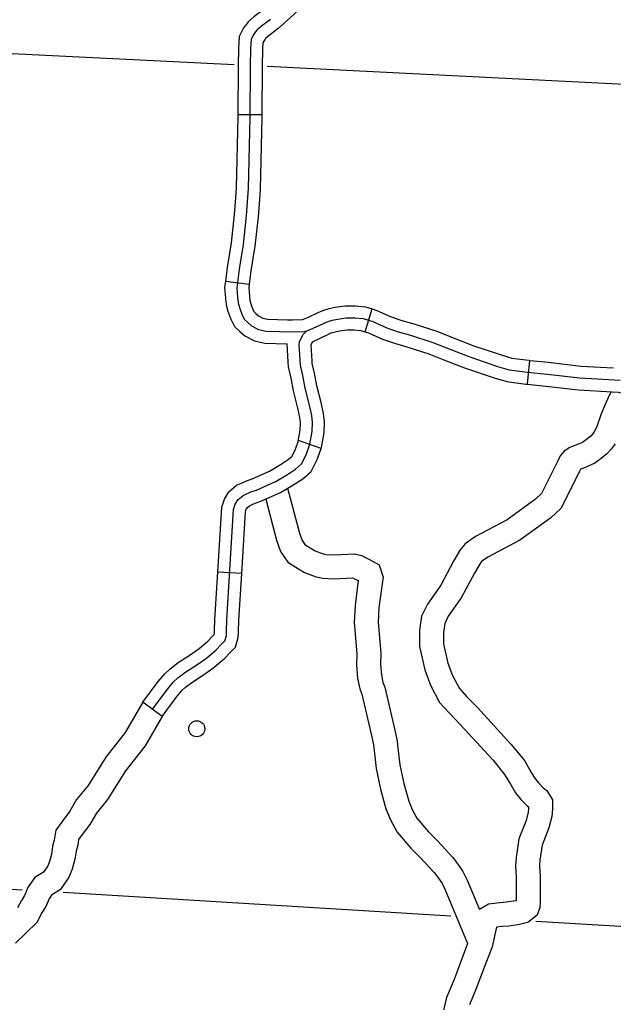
# Model space of a CAD drawing. Extents: x 653372 to 905732, y 627442 to 787275.
# Drawn here: x 882393 to 886092, y 665272 to 671391 of the extents above; entities that cross this region are included whole.
import ezdxf

# ---------------------------------------------------------------- set-up
doc = ezdxf.new("R2010")
doc.units = 0
for name, color, linetype in [('Level 4', 7, 'Continuous'), ('Level 45', 7, 'Continuous'), ('Level 46', 7, 'Continuous'), ('Level 5', 7, 'Continuous'), ('Level 56', 7, 'Continuous')]:
    doc.layers.add(name, color=color, linetype=linetype)

msp = doc.modelspace()

# ---------------------------------------------------------------- linework, layer by layer
at = {"layer": 'Level 4'}
for points in [[(879515.5, 671320.7), (880885.6, 671252.7), (881167.5, 671238.6), (883728.9, 671110.8)], [(883934.1, 671100.5), (886121.7, 670991.3), (886453.5, 670975.2), (886689.3, 670963.7)]]:
    msp.add_lwpolyline(points, dxfattribs=at)
at = {"layer": 'Level 45'}
for p, q in [((883752.4, 670801.2), (883901.8, 670800.4)), ((883675.1, 669763.3), (883823.2, 669744)), ((884545.1, 669447), (884589.3, 669589.6)), ((885556.8, 669120.2), (885571.7, 669268.8)), ((884271, 668721), (884130, 668770.1)), ((883776, 667941.8), (883627, 667951.1)), ((883279.9, 667051.8), (883160.3, 667141.3))]:
    msp.add_line(p, q, dxfattribs=at)
for points in [[(884046.1, 671741.8), (884045.6, 671687.7), (884042.7, 671655.4), (884036.8, 671623.6), (884028.6, 671582.8), (884018.6, 671555.5), (884013.4, 671546.8), (883997.9, 671531.8), (883908, 671450.1), (883852.4, 671407.6), (883817.3, 671376.2), (883807.8, 671364.7)], [(884195.5, 671740.5), (884194.9, 671680.3), (884190.9, 671635.1), (884183.5, 671595.2), (884172.8, 671542.2), (884154, 671490.8), (884131.3, 671453), (884100, 671422.8), (884003.7, 671335.3), (883947.7, 671292.5), (883925.4, 671272.5), (883923.1, 671269.7)], [(883955.8, 671392.7), (883900.1, 671350.1), (883871.4, 671324.4), (883850, 671298.4), (883834.3, 671266.4), (883831.1, 671210.5), (883828.9, 671102.9), (883827, 670782.1), (883816.5, 670339.6), (883804.3, 670170.3), (883784.4, 669991), (883760, 669837.3), (883744.9, 669721.3), (883750.6, 669662.1), (883753.3, 669628.1), (883761.9, 669598.2), (883776.3, 669556.2), (883792.3, 669525.3), (883813.6, 669504.7), (883838.1, 669484.9), (883881.8, 669460.8), (883928.7, 669450.6), (884094, 669446.6), (884164, 669449.7), (884181.8, 669453.6), (884222.1, 669468.7), (884285.6, 669499.3), (884308, 669509.7), (884339.2, 669519.1), (884372.5, 669526.3), (884427.7, 669535), (884481.1, 669534.9), (884532.5, 669529), (884592.2, 669510.6), (884681, 669471.2), (884751, 669447), (884827, 669425.7), (884967.2, 669380.3), (885190.5, 669292.3), (885371, 669231.6), (885443.7, 669210.3), (885556.1, 669195.4), (885680.1, 669182.9), (885882, 669159.4), (886134.2, 669145.3)], [(883807.8, 671364.7), (883786.8, 671339.2), (883760.6, 671285.7), (883756.5, 671213.4), (883754.2, 671103.9), (883752.4, 670801.2)], [(883923.1, 671269.7), (883913.2, 671257.7), (883908, 671247.2), (883905.8, 671207.6), (883903.6, 671101.9), (883901.8, 670800.4)], [(883752.4, 670801.2), (883752.3, 670783.2), (883741.9, 670343.1), (883737.4, 670280.8)], [(883901.8, 670800.4), (883901.7, 670781), (883891.1, 670336), (883886.3, 670270)], [(883737.4, 670280.8), (883729.9, 670177.1), (883710.3, 670001), (883686.1, 669848), (883675.1, 669763.3)], [(883886.3, 670270), (883878.6, 670163.5), (883858.4, 669981.1), (883834, 669826.6), (883823.2, 669744)], [(883675.1, 669763.3), (883669.8, 669722.5), (883676.2, 669655.6), (883679.4, 669614.7), (883690.6, 669575.8), (883707.5, 669526.7), (883731.7, 669480), (883764.1, 669448.8), (883796.2, 669422.7), (883855.3, 669390.1), (883919.8, 669376.1), (884060, 669372.7)], [(883823.2, 669744), (883820.1, 669720), (883825, 669668.6), (883827.1, 669641.5), (883833.1, 669620.6), (883845.1, 669585.7), (883853, 669570.5), (883863.2, 669560.7), (883880, 669547.1), (883908.3, 669531.4), (883937.6, 669525.1), (884060.6, 669522.1)], [(884060.6, 669522.1), (884093.2, 669521.3), (884154.3, 669524), (884160.6, 669525.4), (884192.7, 669537.4), (884253.6, 669566.8), (884281.3, 669579.7), (884320.5, 669591.5), (884358.9, 669599.7), (884421.8, 669609.7), (884485.4, 669609.6), (884547.9, 669602.4), (884589.3, 669589.6)], [(884589.3, 669589.6), (884618.5, 669580.6), (884708.3, 669540.7), (884773.3, 669518.3), (884848.6, 669497.2), (884992.4, 669450.7), (885089.6, 669412.3)], [(883982.3, 668513), (883984, 668513.8), (884061.9, 668559.4), (884111.8, 668592), (884149.5, 668624.6), (884178.1, 668681), (884200.8, 668746.4), (884215.7, 668825.9), (884217.4, 668882.6), (884213, 668925.5), (884197.8, 668989.4), (884172.3, 669095.7), (884156.9, 669174.3), (884141.8, 669240.2), (884135.1, 669366.5), (884136.4, 669385.6), (884146.6, 669407.4), (884159.1, 669429.9), (884181.8, 669453.6)], [(884218, 669383.8), (884317.5, 669431.8), (884334.6, 669439.7), (884357.8, 669446.7), (884386.2, 669452.8), (884433.5, 669460.3), (884476.8, 669460.3), (884517.1, 669455.6), (884545.1, 669447)], [(884545.1, 669447), (884566, 669440.5), (884653.6, 669401.6), (884728.7, 669375.7), (884805.4, 669354.2), (884942, 669310), (885034.7, 669273.4)], [(884215.3, 669265.5), (884209.9, 669366), (884210, 669366.7), (884218, 669383.8)], [(885089.6, 669412.3), (885216.1, 669362.4), (885393.4, 669302.9), (885459.2, 669283.6), (885564.8, 669269.5), (885571.7, 669268.8)], [(884066.1, 669257.6), (884060, 669372.7)], [(884271.1, 668721.1), (884273.2, 668727.2), (884290.2, 668817.8), (884292.2, 668885.4), (884286.8, 668938), (884270.4, 669006.7), (884245.3, 669111.6), (884229.9, 669189.8), (884216, 669250.6), (884215.3, 669265.5)], [(885034.7, 669273.4), (885164.8, 669222.1), (885348.7, 669160.3), (885428.2, 669137.1), (885547.5, 669121.2), (885556.8, 669120.2)], [(885571.7, 669268.8), (885688.2, 669257.1), (885888.4, 669233.8), (886091.9, 669222.5)], [(884128.4, 668765.7), (884141.3, 668833.9), (884142.6, 668879.9), (884139.2, 668912.9), (884125.2, 668972.1), (884099.3, 669079.8), (884083.8, 669158.8), (884067.6, 669229.9), (884066.1, 669257.6)], [(885556.8, 669120.2), (885672.1, 669108.7), (885875.6, 669085), (886083.5, 669073.4)], [(886083.5, 669073.4), (886123.6, 669071.1), (886202.4, 669052.9), (886271.4, 669026.2), (886335.1, 669009.8), (886356.3, 669001.1), (886404.1, 668964.8), (886443.8, 668922.8), (886482.9, 668874.7)], [(883774.5, 668505.3), (883806, 668519.6), (883841.6, 668531.4), (883949.7, 668580.2), (884022.6, 668622.9), (884066.7, 668651.8), (884089.5, 668671.5), (884109.2, 668710.3), (884130, 668770.1)], [(883836.3, 668369.3), (883860.6, 668380.4), (883895.9, 668392.1), (884013, 668444.9), (884018.4, 668447.3), (884101.3, 668495.9), (884156.8, 668532.3), (884209.4, 668577.7), (884247, 668651.7), (884271, 668721)], [(883220.1, 667096.5), (883315.2, 667223.6), (883351.6, 667266.9), (883377.8, 667291.7), (883422.4, 667325.5), (883490.6, 667369.3), (883556.8, 667415.3), (883616.8, 667466.8), (883648.6, 667499.9), (883670.5, 667522.7), (883680.5, 667556.4), (883682.4, 667584.1), (883683.3, 667653.2), (883725.9, 668340.5), (883736.4, 668373), (883754.3, 668402.3), (883784.8, 668428), (883833.3, 668450), (883868.7, 668461.8), (883982.3, 668513)], [(883627, 667951.1), (883652, 668354.5), (883668.1, 668404.3), (883696.9, 668451.5), (883744.6, 668491.7), (883774.5, 668505.3)], [(883776, 667941.8), (883799.9, 668326.4), (883804.8, 668341.6), (883811.7, 668353), (883825.1, 668364.3), (883836.3, 668369.3)], [(883551.2, 667508.9), (883565.4, 667521.1), (883594.7, 667551.6), (883604.1, 667561.4), (883606.6, 667569.7), (883607.7, 667587.1), (883608.7, 667656), (883627, 667951.1)], [(883648.5, 667395.6), (883668.2, 667412.5), (883702.4, 667448.2), (883736.9, 667484), (883754.5, 667543.2), (883757, 667581), (883757.9, 667650.4), (883776, 667941.8)], [(883160.3, 667141.3), (883256.7, 667270), (883297.1, 667318.2), (883329.4, 667348.7), (883379.6, 667386.8), (883449.1, 667431.4), (883511.1, 667474.4), (883551.2, 667508.9)], [(883279.9, 667051.8), (883373.8, 667177.2), (883406, 667215.6), (883426.1, 667234.6), (883465.2, 667264.2), (883532.1, 667307.2), (883602.6, 667356.1), (883648.5, 667395.6)]]:
    msp.add_lwpolyline(points, dxfattribs=at)
at = {"layer": 'Level 46'}
for points in [[(886077.7, 669073.7), (886065, 669050.8), (886039, 668991.1), (886014.5, 668929.6), (885987.2, 668851.1), (885975.1, 668827.6), (885962.7, 668810.1), (885950.9, 668797.3), (885924.9, 668777.4), (885899.3, 668757.7), (885879.3, 668748.9), (885862.4, 668742.7), (885819.8, 668726), (885784.8, 668702.8), (885760.2, 668674.6), (885746.2, 668642.9), (885645.1, 668440.3), (885607.1, 668405.4), (885429.6, 668276.9), (885232.2, 668171.5), (885167.5, 668125.9), (885137.7, 668088.4), (885096.4, 668017.8), (885016.1, 667869.4), (884934.3, 667751.9), (884897.4, 667675.5), (884884.4, 667589), (884883.9, 667487.8), (884917.4, 667341.5), (884952.6, 667246.3), (885009.3, 667139.4), (885070, 667072.5), (885136.2, 667004.5), (885340.4, 666781), (885414.5, 666691.2), (885450.3, 666629.9), (885482.8, 666576.1), (885516, 666535.7), (885555.6, 666495), (885563, 666489.6), (885563, 666480.5), (885560.7, 666454.9), (885547.7, 666404.7), (885503.4, 666289), (885485.4, 666173.3), (885482.5, 666122.6), (885486.7, 666049.6), (885486.7, 665935.2), (885485.9, 665904.6), (885470.2, 665900.6), (885426.1, 665895.4), (885384.5, 665892.2), (885314.8, 665883.1), (885256.9, 665850.6)], [(886103.1, 668749.9), (886079.1, 668716.1), (886052, 668686.5), (886015.8, 668658.9), (885976, 668628.2), (885935.1, 668610.3), (885915.4, 668603), (885889, 668592.7), (885886.6, 668591.1), (885881.5, 668579.4), (885766.4, 668348.9), (885701.7, 668289.5), (885509, 668150), (885310.7, 668044.1), (885271.1, 668016.2), (885261.2, 668003.7), (885226.5, 667944.5), (885143.5, 667790.9), (885063.6, 667676.3), (885041.7, 667630.9), (885033.7, 667577.5), (885033.3, 667504.3), (885060.8, 667384.2), (885089.2, 667307.4), (885132.4, 667225.9), (885178.8, 667174.8), (885244.9, 667107), (885453.2, 666879), (885537.4, 666776.9), (885578.7, 666706.2), (885605, 666662.5), (885627.4, 666635.4), (885653.8, 666608.2), (885677.6, 666590.8), (885712.3, 666533.1), (885712.3, 666473.9), (885708.4, 666429.4), (885690.2, 666359.2), (885648.6, 666250.4), (885634.1, 666157.4), (885632.1, 666122.6), (885636, 666054), (885636.1, 665933.1), (885635, 665894.8), (885633, 665863.2), (885616.6, 665815.4), (885560, 665769.5), (885497.6, 665753.4), (885440.5, 665746.8), (885399.9, 665743.6), (885364.7, 665739), (885335.8, 665617.9), (885281.1, 665472.4), (885238, 665358.5), (885194.9, 665255.8)], [(884062.2, 668473.1), (884136, 668193.9), (884152.3, 668147.3), (884170, 668121.9), (884191.7, 668107.6), (884233, 668083.5), (884278, 668065.9), (884299.9, 668061.1), (884353.2, 668057.8), (884479.4, 668065.4), (884522.6, 668054.7), (884568.5, 668032), (884631.9, 667995.8), (884657.5, 667919.2), (884650.9, 667877.7), (884631.1, 667729.2), (884626.5, 667639.3), (884642.4, 667445.8), (884641.2, 667378), (884646.9, 667310.5), (884656, 667264.1), (884667.4, 667234.1), (884727.7, 666974.1), (884744.8, 666899.9), (884749.4, 666855), (884760.7, 666751.3), (884786.3, 666633.8), (884816.5, 666524.8), (884837.5, 666471.7), (884867.8, 666417.6), (884939.2, 666334.1), (884998.2, 666275.8), (885090.2, 666175.7), (885123.6, 666132.9), (885154.3, 666086.3), (885180.5, 666033), (885256.9, 665850.6)], [(883925.6, 668405.5), (883993.1, 668150.1), (884018.1, 668078.8), (884063.8, 668013), (884113, 667980.6), (884167.9, 667948.7), (884234.4, 667922.6), (884279.1, 667912.8), (884353.1, 667908.2), (884465.6, 667915), (884471, 667913.6), (884498.4, 667900.1), (884502.8, 667897.6), (884482.2, 667742.9), (884476.9, 667637), (884493, 667441), (884491.7, 667373), (884498.7, 667289.8), (884511.9, 667222.9), (884524.2, 667190.5), (884582.2, 666940.5), (884597.2, 666875.4), (884600.9, 666839.3), (884613.1, 666727.3), (884641.3, 666598), (884674.7, 666477.3), (884702.3, 666407.5), (884744.8, 666331.8), (884829.8, 666232.3), (884890.7, 666172.1), (884976.1, 666079.1), (885002.2, 666045.7), (885024.4, 666012), (885044.5, 665971.2), (885183.9, 665638.3)], [(883160.3, 667141.3), (883050.7, 666952.2), (882930.1, 666799.3), (882819, 666622.1), (882747.6, 666534.5), (882704.4, 666461.4), (882656.9, 666397), (882617.8, 666344.4), (882608.7, 666281.4), (882598.1, 666245.1), (882590.7, 666192.5), (882579.3, 666149), (882567.8, 666122.6), (882541.4, 666083.2), (882486.7, 666048.9), (882445.8, 665991.2), (882422, 665937.3), (882403.2, 665905.5), (882379.6, 665860.5)], [(883279.9, 667051.8), (883174.6, 666868.2), (883052.4, 666713.1), (882940.6, 666534.9), (882870.5, 666448.9), (882829.1, 666378.9), (882776.9, 666308.1), (882760.2, 666285.7), (882755, 666249.5), (882744.4, 666213.5), (882737.4, 666163.1), (882720.8, 666100.1), (882699.4, 666050.8), (882647.8, 665973.6), (882591.3, 665938.2), (882576.4, 665917.1), (882555.1, 665868.8), (882533.7, 665832.8), (882500.7, 665769.6), (882366.2, 665640.7)], [(885183.9, 665638.3), (885141.4, 665525.1), (885099.3, 665413.8), (885052.2, 665301.8), (885036.1, 665231.3), (885014.5, 665089.2), (884999.5, 665021.3), (884975.9, 664933), (884930.7, 664731.1), (884915.9, 664682.3), (884902.2, 664634.9), (884816.8, 664471.1), (884789.4, 664381.6), (884714.5, 663978.2), (884699.9, 663854.2), (884676.6, 663694.1), (884669.5, 663627.9), (884652.1, 663541)]]:
    msp.add_lwpolyline(points, dxfattribs=at)
at = {"layer": 'Level 5'}
for points in [[(880990.1, 666059.5), (882408.9, 665972.9)], [(882664.1, 665957.3), (885078.5, 665809.9)], [(885609.6, 665777.5), (886345.6, 665732.6)]]:
    msp.add_lwpolyline(points, dxfattribs=at)
at = {"layer": 'Level 56'}
msp.add_circle((883496, 666975.1), 49.8, dxfattribs=at)

doc.saveas('drawing.dxf')
